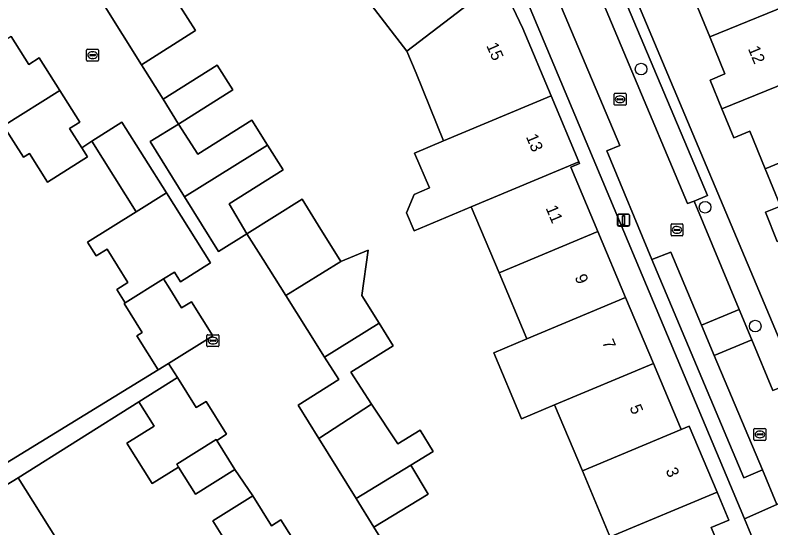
# Model space of a CAD drawing. Extents: x 157767 to 159172, y 387839 to 389425.
# Drawn here: x 158738 to 158801.2, y 388317.8 to 388360.8 of the extents above; entities that cross this region are included whole.
import ezdxf

# ---------------------------------------------------------------- set-up
doc = ezdxf.new("R2010")
doc.units = 0
for name, color, linetype in [('IMGEO_Boom', 7, 'Continuous'), ('IMGEO_Erf', 7, 'Continuous'), ('IMGEO_Kolk', 7, 'Continuous'), ('IMGEO_Lichtmast', 7, 'Continuous'), ('IMGEO_Pand', 7, 'Continuous'), ('IMGEO_Pand_nummerreeks', 7, 'Continuous'), ('IMGEO_Parkeervlak_open', 7, 'Continuous'), ('IMGEO_Rijbaan_lokaal_open', 7, 'Continuous'), ('IMGEO_Voetpad_open', 7, 'Continuous')]:
    doc.layers.add(name, color=color, linetype=linetype)

msp = doc.modelspace()

# ---------------------------------------------------------------- linework, layer by layer
at = {"layer": 'IMGEO_Boom'}
for centre in [(158790.357, 388356.265), (158795.715, 388344.689), (158799.91, 388334.73)]:
    msp.add_circle(centre, 0.489, dxfattribs=at)
at = {"layer": 'IMGEO_Erf'}
for points in [[(158785.509, 388372.673), (158806.844, 388321.929)], [(158749.864, 388364.567), (158753.067, 388359.487), (158748.534, 388356.631), (158750.344, 388353.741), (158754.886, 388356.602), (158756.194, 388354.527), (158751.647, 388351.66), (158753.262, 388349.146), (158757.784, 388351.972), (158759.085, 388349.89), (158760.386, 388347.809), (158755.864, 388344.983), (158757.356, 388342.466), (158761.978, 388345.355), (158763.334, 388343.187), (158765.223, 388340.128), (158767.513, 388341.09), (158766.973, 388337.294), (158768.428, 388334.966), (158769.602, 388333.087), (158766.058, 388330.871), (158767.804, 388328.195), (158769.983, 388324.856), (158771.864, 388326.015), (158772.962, 388324.209), (158771.076, 388323.062), (158772.542, 388320.654), (158767.978, 388317.875), (158771.88, 388311.569)], [(158778.538, 388363.744), (158780.45, 388359.664), (158782.817, 388354.029), (158785.141, 388348.497), (158785.2, 388348.356), (158784.47, 388348.05), (158786.735, 388342.659), (158789.059, 388337.127), (158791.383, 388331.596), (158793.649, 388326.203), (158793.707, 388326.065), (158794.393, 388326.353), (158796.717, 388320.82), (158797.706, 388318.466), (158796.236, 388317.848), (158797.585, 388314.637)], [(158800.615, 388314.735), (158799.001, 388318.586), (158780.121, 388363.627)], [(158787.698, 388317.227), (158785.444, 388322.592), (158783.12, 388328.124), (158780.357, 388326.963), (158778.033, 388332.494), (158780.796, 388333.655), (158778.472, 388339.187), (158776.148, 388344.718), (158771.36, 388342.706), (158770.729, 388344.208), (158771.368, 388345.769), (158772.635, 388346.302), (158771.403, 388349.233), (158773.824, 388350.25), (158771.529, 388355.915), (158770.75, 388357.77), (158767.01, 388362.645)], [(158801.76, 388341.828), (158800.764, 388344.264), (158802.025, 388344.78), (158800.741, 388347.92), (158799.456, 388351.061), (158798.117, 388350.514), (158797.128, 388352.931), (158796.14, 388355.346), (158797.381, 388355.854), (158796.105, 388358.972), (158794.83, 388362.089)], [(158736.412, 388322.754), (158749.925, 388331.057), (158748.145, 388333.905), (158748.599, 388334.188), (158747.08, 388336.613), (158747.178, 388336.674), (158746.474, 388337.803), (158747.405, 388338.384), (158745.656, 388341.188), (158744.734, 388340.613), (158744.019, 388341.759), (158748.102, 388344.305), (158744.371, 388350.213), (158743.539, 388349.678), (158744.021, 388348.916), (158740.67, 388346.8), (158739.159, 388349.201), (158738.656, 388348.883), (158736.991, 388351.52)], [(158756.051, 388315.949), (158754.509, 388318.409), (158757.851, 388320.502), (158756.365, 388322.699), (158753.066, 388320.632), (158751.633, 388322.92), (158749.418, 388321.537), (158747.305, 388324.916), (158749.588, 388326.343), (158748.303, 388328.394), (158738.21, 388322.001), (158741.422, 388316.9)]]:
    msp.add_lwpolyline(points, dxfattribs=at)
at = {"layer": 'IMGEO_Kolk'}
for p, q in [((158743.946, 388357.006), (158743.946, 388357.858)), ((158744.021, 388357.932), (158744.873, 388357.932)), ((158744.947, 388357.858), (158744.947, 388357.006)), ((158744.205, 388357.426), (158744.205, 388357.438)), ((158744.643, 388357.389), (158744.245, 388357.389)), ((158744.248, 388357.475), (158744.646, 388357.475)), ((158744.457, 388357.152), (158744.432, 388357.152)), ((158744.434, 388357.712), (158744.459, 388357.712)), ((158744.689, 388357.438), (158744.689, 388357.426)), ((158744.873, 388356.932), (158744.021, 388356.932)), ((158788.096, 388353.308), (158788.096, 388354.16)), ((158788.171, 388354.234), (158789.023, 388354.234)), ((158788.584, 388354.014), (158788.609, 388354.014)), ((158789.097, 388354.16), (158789.097, 388353.308)), ((158788.355, 388353.728), (158788.355, 388353.74)), ((158788.793, 388353.691), (158788.395, 388353.691)), ((158788.398, 388353.777), (158788.796, 388353.777)), ((158788.607, 388353.454), (158788.582, 388353.454)), ((158788.839, 388353.74), (158788.839, 388353.728)), ((158789.023, 388353.234), (158788.171, 388353.234)), ((158792.863, 388342.364), (158792.863, 388343.216)), ((158792.938, 388343.29), (158793.79, 388343.29)), ((158793.864, 388343.216), (158793.864, 388342.364)), ((158793.122, 388342.784), (158793.122, 388342.796)), ((158793.56, 388342.747), (158793.162, 388342.747)), ((158793.165, 388342.833), (158793.563, 388342.833)), ((158793.351, 388343.07), (158793.376, 388343.07)), ((158793.606, 388342.796), (158793.606, 388342.784)), ((158793.79, 388342.29), (158792.938, 388342.29)), ((158793.374, 388342.51), (158793.349, 388342.51)), ((158754.017, 388333.082), (158754.017, 388333.934)), ((158754.092, 388334.008), (158754.944, 388334.008)), ((158754.505, 388333.788), (158754.53, 388333.788)), ((158755.018, 388333.934), (158755.018, 388333.082)), ((158754.276, 388333.502), (158754.276, 388333.514)), ((158754.714, 388333.465), (158754.316, 388333.465)), ((158754.319, 388333.551), (158754.717, 388333.551)), ((158754.528, 388333.228), (158754.503, 388333.228)), ((158754.76, 388333.514), (158754.76, 388333.502)), ((158754.944, 388333.008), (158754.092, 388333.008)), ((158799.877, 388326.152), (158800.729, 388326.152)), ((158799.802, 388325.226), (158799.802, 388326.078)), ((158800.061, 388325.646), (158800.061, 388325.658)), ((158800.499, 388325.609), (158800.101, 388325.609)), ((158800.104, 388325.695), (158800.502, 388325.695)), ((158800.29, 388325.932), (158800.315, 388325.932)), ((158800.545, 388325.658), (158800.545, 388325.646)), ((158800.803, 388326.078), (158800.803, 388325.226)), ((158800.729, 388325.152), (158799.877, 388325.152)), ((158800.313, 388325.372), (158800.288, 388325.372))]:
    msp.add_line(p, q, dxfattribs=at)
for points in [[(158743.946, 388357.006), (158743.946, 388357.858)], [(158744.021, 388357.932), (158744.873, 388357.932)], [(158744.947, 388357.858), (158744.947, 388357.006)], [(158744.873, 388356.932), (158744.021, 388356.932)], [(158788.096, 388353.308), (158788.096, 388354.16)], [(158788.171, 388354.234), (158789.023, 388354.234)], [(158789.097, 388354.16), (158789.097, 388353.308)], [(158789.023, 388353.234), (158788.171, 388353.234)], [(158792.863, 388342.364), (158792.863, 388343.216)], [(158792.938, 388343.29), (158793.79, 388343.29)], [(158793.864, 388343.216), (158793.864, 388342.364)], [(158793.79, 388342.29), (158792.938, 388342.29)], [(158754.017, 388333.082), (158754.017, 388333.934)], [(158754.092, 388334.008), (158754.944, 388334.008)], [(158755.018, 388333.934), (158755.018, 388333.082)], [(158754.944, 388333.008), (158754.092, 388333.008)], [(158799.877, 388326.152), (158800.729, 388326.152)], [(158799.802, 388325.226), (158799.802, 388326.078)], [(158800.803, 388326.078), (158800.803, 388325.226)], [(158800.729, 388325.152), (158799.877, 388325.152)]]:
    msp.add_lwpolyline(points, dxfattribs=at)
for centre, radius, start, end in [((158744.023, 388357.856), 0.0765, 91.55205, 178.44795), ((158744.023, 388357.856), 0.0765, 91.55205, 178.44795), ((158744.871, 388357.856), 0.0765, 1.55205, 88.44795), ((158744.871, 388357.856), 0.0765, 1.55205, 88.44795), ((158744.245, 388357.435), 0.0403, 85.87752, 175.75265), ((158744.242, 388357.425), 0.0366, 178.93798, 274.71019), ((158744.646, 388357.432), 0.043, 264.86636, 352.45326), ((158744.65, 388357.437), 0.0386, 1.73085, 96.63898), ((158744.023, 388357.008), 0.0765, 181.55205, 268.44795), ((158744.023, 388357.008), 0.0765, 181.55205, 268.44795), ((158744.871, 388357.008), 0.0765, 271.55205, 358.44795), ((158744.871, 388357.008), 0.0765, 271.55205, 358.44795), ((158788.173, 388354.158), 0.0765, 91.55205, 178.44795), ((158788.173, 388354.158), 0.0765, 91.55205, 178.44795), ((158789.021, 388354.158), 0.0765, 1.55205, 88.44795), ((158789.021, 388354.158), 0.0765, 1.55205, 88.44795), ((158788.395, 388353.737), 0.0403, 85.87752, 175.75265), ((158788.392, 388353.727), 0.0366, 178.93798, 274.71019), ((158788.796, 388353.734), 0.043, 264.86636, 352.45326), ((158788.8, 388353.739), 0.0386, 1.73085, 96.63898), ((158788.173, 388353.31), 0.0765, 181.55205, 268.44795), ((158788.173, 388353.31), 0.0765, 181.55205, 268.44795), ((158789.021, 388353.31), 0.0765, 271.55205, 358.44795), ((158789.021, 388353.31), 0.0765, 271.55205, 358.44795), ((158792.94, 388343.214), 0.0765, 91.55205, 178.44795), ((158792.94, 388343.214), 0.0765, 91.55205, 178.44795), ((158793.788, 388343.214), 0.0765, 1.55205, 88.44795), ((158793.788, 388343.214), 0.0765, 1.55205, 88.44795), ((158793.162, 388342.793), 0.0403, 85.87752, 175.75265), ((158793.159, 388342.783), 0.0366, 178.93798, 274.71019), ((158793.563, 388342.79), 0.043, 264.86636, 352.45326), ((158793.567, 388342.795), 0.0386, 1.73085, 96.63898), ((158792.94, 388342.366), 0.0765, 181.55205, 268.44795), ((158792.94, 388342.366), 0.0765, 181.55205, 268.44795), ((158793.788, 388342.366), 0.0765, 271.55205, 358.44795), ((158793.788, 388342.366), 0.0765, 271.55205, 358.44795), ((158754.094, 388333.932), 0.0765, 91.55205, 178.44795), ((158754.094, 388333.932), 0.0765, 91.55205, 178.44795), ((158754.942, 388333.932), 0.0765, 1.55205, 88.44795), ((158754.942, 388333.932), 0.0765, 1.55205, 88.44795), ((158754.094, 388333.084), 0.0765, 181.55205, 268.44795), ((158754.094, 388333.084), 0.0765, 181.55205, 268.44795), ((158754.316, 388333.511), 0.0403, 85.87752, 175.75265), ((158754.313, 388333.501), 0.0366, 178.93798, 274.71019), ((158754.717, 388333.508), 0.043, 264.86636, 352.45326), ((158754.721, 388333.513), 0.0386, 1.73085, 96.63898), ((158754.942, 388333.084), 0.0765, 271.55205, 358.44795), ((158754.942, 388333.084), 0.0765, 271.55205, 358.44795), ((158799.879, 388326.076), 0.0765, 91.55205, 178.44795), ((158799.879, 388326.076), 0.0765, 91.55205, 178.44795), ((158800.727, 388326.076), 0.0765, 1.55205, 88.44795), ((158800.727, 388326.076), 0.0765, 1.55205, 88.44795), ((158800.101, 388325.655), 0.0403, 85.87752, 175.75265), ((158800.098, 388325.645), 0.0366, 178.93798, 274.71019), ((158800.502, 388325.652), 0.043, 264.86636, 352.45326), ((158800.506, 388325.657), 0.0386, 1.73085, 96.63898), ((158799.879, 388325.228), 0.0765, 181.55205, 268.44795), ((158799.879, 388325.228), 0.0765, 181.55205, 268.44795), ((158800.727, 388325.228), 0.0765, 271.55205, 358.44795), ((158800.727, 388325.228), 0.0765, 271.55205, 358.44795)]:
    msp.add_arc(centre, radius, start, end, dxfattribs=at)
for centre, major_axis, ratio, start_param, end_param in [((158744.433, 388357.432), (-0.387, 0.002), 0.722429, 4.712389, 7.853982), ((158744.458, 388357.432), (-0.39, 0.002), 0.717154, 1.570796, 4.712389), ((158788.583, 388353.734), (-0.387, 0.002), 0.722429, 4.712389, 7.853982), ((158788.608, 388353.734), (-0.39, 0.002), 0.717154, 1.570796, 4.712389), ((158793.35, 388342.79), (-0.387, 0.002), 0.722429, 4.712389, 7.853982), ((158793.375, 388342.79), (-0.39, 0.002), 0.717154, 1.570796, 4.712389), ((158754.504, 388333.508), (-0.387, 0.002), 0.722429, 4.712389, 7.853982), ((158754.529, 388333.508), (-0.39, 0.002), 0.717154, 1.570796, 4.712389), ((158800.289, 388325.652), (-0.387, 0.002), 0.722429, 4.712389, 7.853982), ((158800.314, 388325.652), (-0.39, 0.002), 0.717154, 1.570796, 4.712389)]:
    msp.add_ellipse(centre, major_axis=major_axis, ratio=ratio, start_param=start_param, end_param=end_param, dxfattribs=at)
at = {"layer": 'IMGEO_Lichtmast'}
for p, q in [((158788.392, 388343.194), (158788.392, 388343.994)), ((158788.392, 388343.994), (158788.392, 388343.194)), ((158788.405, 388343.22), (158788.405, 388344.02)), ((158788.405, 388344.02), (158788.405, 388343.22)), ((158788.492, 388344.094), (158789.282, 388344.094)), ((158789.282, 388344.094), (158788.492, 388344.094)), ((158788.505, 388344.12), (158789.295, 388344.12)), ((158789.295, 388344.12), (158788.505, 388344.12)), ((158789.382, 388343.994), (158789.382, 388343.194)), ((158789.382, 388343.194), (158789.382, 388343.994)), ((158789.395, 388344.02), (158789.395, 388343.22)), ((158789.395, 388343.22), (158789.395, 388344.02)), ((158789.282, 388343.094), (158788.492, 388343.094)), ((158788.492, 388343.094), (158789.282, 388343.094)), ((158789.295, 388343.12), (158788.505, 388343.12)), ((158788.505, 388343.12), (158789.295, 388343.12))]:
    msp.add_line(p, q, dxfattribs=at)
for points in [[(158788.812, 388343.969), (158788.962, 388343.969), (158788.962, 388343.219), (158788.812, 388343.219), (158788.812, 388343.969)], [(158788.825, 388343.995), (158788.975, 388343.995), (158788.975, 388343.245), (158788.825, 388343.245), (158788.825, 388343.995)]]:
    msp.add_lwpolyline(points, dxfattribs=at)
for centre, start, end in [((158788.492, 388343.994), 90, 180), ((158788.492, 388343.994), 90, 180), ((158788.505, 388344.02), 90, 180), ((158788.505, 388344.02), 90, 180), ((158789.282, 388343.994), 0, 90), ((158789.282, 388343.994), 360, 90), ((158789.295, 388344.02), 0, 90), ((158789.295, 388344.02), 360, 90), ((158788.492, 388343.194), 180, 270), ((158788.492, 388343.194), 180, 270), ((158788.505, 388343.22), 180, 270), ((158788.505, 388343.22), 180, 270), ((158789.282, 388343.194), 270, 0), ((158789.282, 388343.194), 270, 0), ((158789.295, 388343.22), 270, 0), ((158789.295, 388343.22), 270, 0)]:
    msp.add_arc(centre, 0.1, start, end, dxfattribs=at)
at = {"layer": 'IMGEO_Pand'}
for points in [[(158774.799, 388368.619), (158767.01, 388362.645), (158770.75, 388357.77), (158778.538, 388363.744)], [(158801.785, 388367.778), (158795.189, 388365.08), (158792.463, 388363.965), (158793.46, 388361.528), (158794.83, 388362.089), (158796.105, 388358.972), (158804.057, 388362.225)], [(158753.067, 388359.487), (158749.864, 388364.567), (158745.348, 388361.719), (158748.534, 388356.631)], [(158773.824, 388350.25), (158782.817, 388354.029), (158780.45, 388359.664), (158778.538, 388363.744), (158770.75, 388357.77), (158771.529, 388355.915)], [(158809.513, 388357.995), (158807.249, 388363.531), (158804.057, 388362.225), (158796.105, 388358.972), (158797.381, 388355.854), (158796.14, 388355.346), (158797.128, 388352.931), (158806.321, 388356.69)], [(158734.317, 388356.923), (158735.815, 388354.551), (158735.288, 388354.217), (158736.991, 388351.52), (158741.711, 388354.463), (158739.98, 388357.204), (158739.117, 388356.659), (158737.641, 388358.996)], [(158811.786, 388352.44), (158809.513, 388357.995), (158806.321, 388356.69), (158797.128, 388352.931), (158798.117, 388350.514), (158799.456, 388351.061), (158800.741, 388347.92), (158808.594, 388351.134)], [(158756.194, 388354.527), (158754.886, 388356.602), (158750.344, 388353.741), (158751.647, 388351.66)], [(158736.991, 388351.52), (158738.656, 388348.883), (158739.159, 388349.201), (158740.67, 388346.8), (158744.021, 388348.916), (158743.539, 388349.678), (158742.526, 388351.281), (158743.38, 388351.821), (158741.711, 388354.463)], [(158773.824, 388350.25), (158771.403, 388349.233), (158772.635, 388346.302), (158771.368, 388345.769), (158770.729, 388344.208), (158771.36, 388342.706), (158776.148, 388344.718), (158785.141, 388348.497), (158782.817, 388354.029)], [(158748.102, 388344.305), (158750.634, 388345.884), (158746.894, 388351.807), (158744.371, 388350.213)], [(158752.145, 388345.552), (158759.085, 388349.89), (158757.784, 388351.972), (158753.262, 388349.146), (158751.647, 388351.66), (158749.268, 388350.185)], [(158801.76, 388341.828), (158810.878, 388345.55), (158808.594, 388351.134), (158800.741, 388347.92), (158802.025, 388344.78), (158800.764, 388344.264)], [(158752.145, 388345.552), (158754.984, 388340.98), (158757.356, 388342.466), (158755.864, 388344.983), (158760.386, 388347.809), (158759.085, 388349.89)], [(158778.472, 388339.187), (158786.735, 388342.659), (158784.47, 388348.05), (158785.2, 388348.356), (158785.141, 388348.497), (158776.148, 388344.718)], [(158750.634, 388345.884), (158748.102, 388344.305), (158744.019, 388341.759), (158744.734, 388340.613), (158745.656, 388341.188), (158747.405, 388338.384), (158746.474, 388337.803), (158747.178, 388336.674), (158750.381, 388338.68), (158751.298, 388339.244), (158751.801, 388338.447), (158754.325, 388340.04)], [(158763.334, 388343.187), (158761.978, 388345.355), (158757.356, 388342.466), (158758.712, 388340.298), (158760.622, 388337.285), (158765.223, 388340.128)], [(158789.059, 388337.127), (158786.735, 388342.659), (158778.472, 388339.187), (158780.796, 388333.655)], [(158768.428, 388334.966), (158766.973, 388337.294), (158767.513, 388341.09), (158765.223, 388340.128), (158760.622, 388337.285), (158762.42, 388334.448), (158763.871, 388332.126)], [(158752.713, 388336.772), (158751.896, 388336.261), (158750.901, 388337.85), (158750.381, 388338.68), (158747.178, 388336.674), (158747.08, 388336.613), (158748.599, 388334.188), (158748.145, 388333.905), (158749.925, 388331.057), (158750.793, 388331.6), (158754.498, 388333.915)], [(158789.059, 388337.127), (158780.796, 388333.655), (158778.033, 388332.494), (158780.357, 388326.963), (158783.12, 388328.124), (158791.383, 388331.596)], [(158767.804, 388328.195), (158766.058, 388330.871), (158769.602, 388333.087), (158768.428, 388334.966), (158763.871, 388332.126), (158765.049, 388330.241), (158761.647, 388328.112), (158763.381, 388325.309)], [(158791.383, 388331.596), (158783.12, 388328.124), (158785.444, 388322.592), (158793.707, 388326.065), (158793.649, 388326.203)], [(158753.938, 388328.423), (158753.121, 388327.913), (158751.548, 388330.427), (158748.303, 388328.394), (158749.588, 388326.343), (158747.305, 388324.916), (158749.418, 388321.537), (158751.633, 388322.92), (158751.484, 388323.158), (158754.782, 388325.225), (158754.831, 388325.147), (158755.661, 388325.666)], [(158769.983, 388324.856), (158767.804, 388328.195), (158763.381, 388325.309), (158766.494, 388320.275), (158771.076, 388323.062), (158772.962, 388324.209), (158771.864, 388326.015)], [(158794.393, 388326.353), (158793.707, 388326.065), (158785.444, 388322.592), (158787.698, 388317.227), (158787.768, 388317.06), (158796.717, 388320.82)], [(158754.831, 388325.147), (158754.782, 388325.225), (158751.484, 388323.158), (158751.633, 388322.92), (158753.066, 388320.632), (158756.365, 388322.699)], [(158766.494, 388320.275), (158767.978, 388317.875), (158772.542, 388320.654), (158771.076, 388323.062)], [(158741.422, 388316.9), (158738.21, 388322.001), (158732.968, 388318.824), (158729.453, 388316.604), (158728.74, 388316.153), (158732.02, 388310.961), (158732.924, 388311.532), (158738.296, 388314.925), (158740.998, 388316.632)], [(158757.375, 388312.608), (158762.063, 388315.541), (158760.215, 388318.498), (158759.416, 388317.999), (158757.851, 388320.502), (158754.509, 388318.409), (158756.051, 388315.949), (158755.501, 388315.606)], [(158796.236, 388317.848), (158797.706, 388318.466), (158796.717, 388320.82), (158787.768, 388317.06), (158787.083, 388316.772), (158787.485, 388315.817), (158789.422, 388311.207), (158797.585, 388314.637)]]:
    msp.add_lwpolyline(points, close=True, dxfattribs=at)
at = {"layer": 'IMGEO_Parkeervlak_open'}
for points in [[(158794.788, 388345.194), (158795.907, 388345.665), (158786.102, 388368.973), (158784.463, 388368.266), (158794.246, 388345.012)], [(158791.263, 388340.314), (158798.951, 388322.019), (158800.511, 388322.678), (158796.487, 388332.254), (158795.414, 388334.808), (158792.841, 388340.932)]]:
    msp.add_lwpolyline(points, close=True, dxfattribs=at)
at = {"layer": 'IMGEO_Rijbaan_lokaal_open'}
msp.add_lwpolyline([(158782.595, 388372.852), (158778.99, 388370.042), (158780.229, 388368.44), (158781.337, 388367.079), (158788.572, 388349.851), (158787.487, 388349.416), (158791.263, 388340.314), (158792.841, 388340.932), (158795.414, 388334.808), (158798.555, 388336.128), (158794.788, 388345.194), (158794.246, 388345.012), (158784.463, 388368.266), (158786.102, 388368.973), (158784.665, 388372.326)], dxfattribs=at)
for points in [[(158799.618, 388333.569), (158798.555, 388336.128), (158795.414, 388334.808), (158796.487, 388332.254)], [(158799.618, 388333.569), (158796.487, 388332.254), (158800.511, 388322.678), (158801.733, 388319.769), (158805.996, 388321.57), (158802.509, 388329.778), (158801.373, 388329.344)]]:
    msp.add_lwpolyline(points, close=True, dxfattribs=at)
at = {"layer": 'IMGEO_Voetpad_open'}
for points in [[(158781.337, 388367.079), (158780.229, 388368.44), (158778.964, 388367.459), (158754.157, 388399.431), (158755.098, 388400.032), (158751.375, 388409.071), (158750.127, 388408.557), (158748.836, 388411.691), (158750.084, 388412.205), (158745.844, 388422.499), (158744.718, 388422.094), (158739.603, 388434.265), (158735.611, 388432.621), (158739.457, 388431.617), (158752.962, 388398.852), (158780.121, 388363.627), (158799.001, 388318.586), (158801.733, 388319.769), (158800.511, 388322.678), (158798.951, 388322.019), (158791.263, 388340.314), (158787.487, 388349.416), (158788.572, 388349.851)], [(158748.303, 388328.394), (158751.548, 388330.427), (158750.793, 388331.6), (158749.925, 388331.057), (158736.412, 388322.754), (158733.628, 388321.018), (158729.385, 388318.373), (158728.633, 388317.904), (158729.453, 388316.604), (158732.968, 388318.824), (158738.21, 388322.001)]]:
    msp.add_lwpolyline(points, close=True, dxfattribs=at)
for points in [[(158784.665, 388372.326), (158786.102, 388368.973), (158795.907, 388345.665), (158794.788, 388345.194), (158798.555, 388336.128), (158799.618, 388333.569), (158801.373, 388329.344), (158802.509, 388329.778), (158805.996, 388321.57), (158806.844, 388321.929), (158785.509, 388372.673)], [(158771.88, 388311.569), (158767.978, 388317.875), (158766.494, 388320.275), (158763.381, 388325.309), (158761.647, 388328.112), (158765.049, 388330.241), (158763.871, 388332.126), (158762.42, 388334.448), (158760.622, 388337.285), (158758.712, 388340.298), (158757.356, 388342.466), (158754.984, 388340.98), (158752.145, 388345.552), (158749.268, 388350.185), (158751.647, 388351.66), (158750.344, 388353.741), (158748.534, 388356.631), (158745.348, 388361.719)], [(158737.641, 388358.996), (158739.117, 388356.659), (158739.98, 388357.204), (158741.711, 388354.463), (158743.38, 388351.821), (158742.526, 388351.281), (158743.539, 388349.678), (158744.371, 388350.213), (158746.894, 388351.807), (158750.634, 388345.884), (158754.325, 388340.04), (158751.801, 388338.447), (158751.298, 388339.244), (158750.381, 388338.68), (158750.901, 388337.85), (158751.896, 388336.261), (158752.713, 388336.772), (158754.498, 388333.915), (158750.793, 388331.6), (158751.548, 388330.427), (158753.121, 388327.913), (158753.938, 388328.423), (158755.661, 388325.666), (158754.831, 388325.147), (158756.365, 388322.699), (158757.851, 388320.502), (158759.416, 388317.999), (158760.215, 388318.498), (158762.063, 388315.541)], [(158843.883, 388336.691), (158834.401, 388332.713), (158827.967, 388330.084), (158815.963, 388325.173), (158807.064, 388321.405), (158806.844, 388321.929), (158805.996, 388321.57), (158801.733, 388319.769), (158799.001, 388318.586), (158800.615, 388314.735), (158790.731, 388310.544), (158776.874, 388304.667), (158775.86, 388306.316), (158772.82, 388304.412), (158769.723, 388302.493), (158766.747, 388300.629), (158767.897, 388298.834), (158760.411, 388294.168), (158750.798, 388288.175), (158749.448, 388287.325), (158749.911, 388286.877), (158751.147, 388287.661), (158764.27, 388295.985), (158770.767, 388299.573)]]:
    msp.add_lwpolyline(points, dxfattribs=at)

# ---------------------------------------------------------------- texts
at = {"layer": 'IMGEO_Pand_nummerreeks'}
for s, rotation, p in [('15', 293.77123, (158777.38, 388358.238)), ('12', 292.58579, (158799.286, 388357.977)), ('13', 292.78532, (158780.7, 388350.6)), ('11', 292.78967, (158782.353, 388344.622)), ('9', 292.78967, (158784.782, 388338.84)), ('7', 292.78967, (158787.076, 388333.378)), ('5', 292.79205, (158789.371, 388327.918)), ('3', 292.78632, (158792.395, 388322.639))]:
    msp.add_text(s, height=1, rotation=rotation, dxfattribs=at).set_placement(p)

doc.saveas('drawing.dxf')
